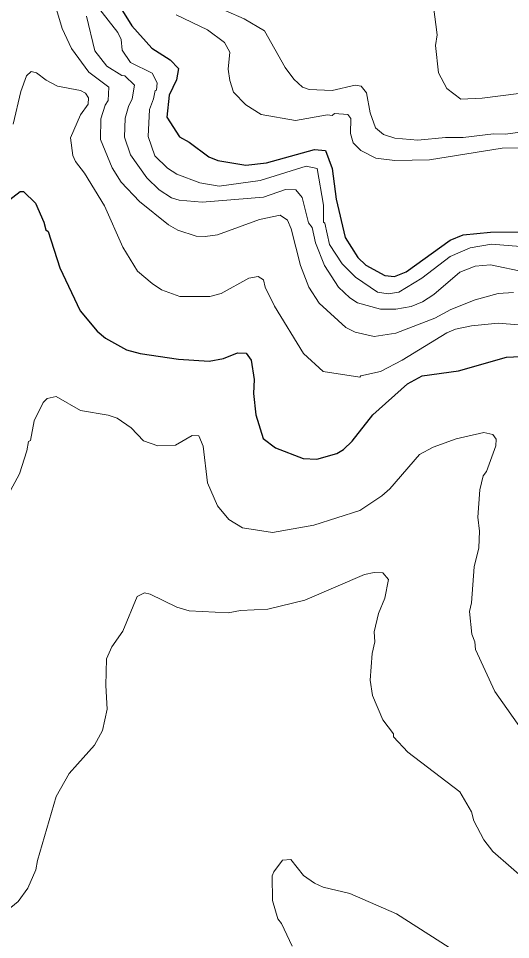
# Model space of a CAD drawing. Extents: x 265.7 to 292.1, y 7676.2 to 7704.2.
# Drawn here: x 273.072 to 274.098, y 7678.172 to 7680.095 of the extents above; entities that cross this region are included whole.
import ezdxf

# ---------------------------------------------------------------- set-up
doc = ezdxf.new("R2010")
doc.units = 0
doc.header["$LTSCALE"] = 0.032
doc.layers.add('1', color=7, linetype='Continuous', lineweight=25)
doc.layers.add('2', color=7, linetype='Continuous', lineweight=13)

msp = doc.modelspace()

# ---------------------------------------------------------------- linework, layer by layer
at = {"layer": '1'}
for points in [[(273.2819, 7680.1214), (273.3083, 7680.0791), (273.3498, 7680.0328), (273.3881, 7680.0081), (273.4056, 7679.9905), (273.4016, 7679.9666), (273.3865, 7679.9347), (273.3817, 7679.8884), (273.408, 7679.8477), (273.428, 7679.8365), (273.4687, 7679.8062), (273.4878, 7679.7982), (273.5461, 7679.7886), (273.5892, 7679.7934), (273.6897, 7679.8214), (273.7121, 7679.819), (273.7264, 7679.7815), (273.7344, 7679.7176), (273.7535, 7679.6378), (273.7799, 7679.5955), (273.7966, 7679.5796), (273.8365, 7679.558), (273.8565, 7679.5564)], [(273.045, 7679.7096), (273.0753, 7679.7336), (273.0825, 7679.7336), (273.1072, 7679.7089), (273.1247, 7679.6698), (273.1287, 7679.6538), (273.1335, 7679.6498), (273.1583, 7679.574), (273.2005, 7679.4846), (273.2357, 7679.4423), (273.2532, 7679.4272), (273.2971, 7679.4032), (273.3258, 7679.3952), (273.4056, 7679.3833), (273.4695, 7679.3793), (273.4998, 7679.3849), (273.5285, 7679.3968), (273.5469, 7679.396), (273.5572, 7679.3817), (273.5636, 7679.341), (273.562, 7679.3123), (273.5668, 7679.2676), (273.582, 7679.2181), (273.6083, 7679.1989), (273.6658, 7679.1766), (273.6945, 7679.175), (273.736, 7679.187), (273.7496, 7679.195), (273.7679, 7679.2125), (273.811, 7679.2676), (273.8836, 7679.3322), (273.9139, 7679.349), (273.9897, 7679.3593), (274.0903, 7679.3881), (274.119, 7679.3889)], [(273.8565, 7679.5564), (273.8804, 7679.566), (273.9722, 7679.6322), (273.9993, 7679.6434), (274.0568, 7679.649), (274.1721, 7679.65)]]:
    msp.add_lwpolyline(points, dxfattribs=at)
at = {"layer": '2'}
for points in [[(273.4663, 7680.127), (273.5429, 7680.0935)], [(274.1158, 7679.9379), (274.0392, 7679.9283), (273.9945, 7679.9259), (273.9658, 7679.9482), (273.9482, 7679.981), (273.9419, 7680.0384), (273.9451, 7680.0608), (273.9379, 7680.1198)], [(273.1511, 7680.1134), (273.1631, 7680.0735), (273.1822, 7680.032), (273.2189, 7679.9826), (273.2604, 7679.9514), (273.2588, 7679.9235), (273.2524, 7679.9139), (273.2436, 7679.8852), (273.2428, 7679.8421), (273.2676, 7679.7831), (273.2859, 7679.7528), (273.3242, 7679.7128), (273.3849, 7679.6642), (273.404, 7679.653), (273.4423, 7679.6402), (273.4615, 7679.6394), (273.487, 7679.6434), (273.5748, 7679.6753), (273.6179, 7679.6841), (273.6331, 7679.6737), (273.641, 7679.6554), (273.6602, 7679.5788), (273.6777, 7679.5341), (273.6993, 7679.5006), (273.7551, 7679.4495), (273.7743, 7679.4399), (273.8142, 7679.4312), (273.8589, 7679.4376), (273.9403, 7679.4695), (273.9738, 7679.487), (274.0249, 7679.5078), (274.0727, 7679.5205), (274.1047, 7679.5229)], [(273.2389, 7680.1166), (273.2788, 7680.0655), (273.2859, 7680.0504), (273.2883, 7680.0288), (273.3059, 7680.0025), (273.3506, 7679.9802), (273.3609, 7679.9602), (273.3601, 7679.945), (273.357, 7679.9443), (273.3538, 7679.9267), (273.345, 7679.9044), (273.3426, 7679.8485), (273.3562, 7679.8078), (273.3825, 7679.7823), (273.4024, 7679.7695), (273.4503, 7679.7519), (273.4902, 7679.7448), (273.5764, 7679.7567), (273.6722, 7679.7863), (273.6953, 7679.7815), (273.7081, 7679.7049), (273.7081, 7679.6698), (273.7113, 7679.6674), (273.7208, 7679.6227), (273.7472, 7679.5828)], [(274.1844, 7679.8254), (274.0807, 7679.8238), (273.9291, 7679.7998), (273.8573, 7679.7982), (273.8174, 7679.803), (273.7863, 7679.819), (273.7703, 7679.8349), (273.7647, 7679.8549), (273.7655, 7679.886), (273.7591, 7679.894), (273.7312, 7679.8964), (273.7264, 7679.8924), (273.7168, 7679.8932), (273.6498, 7679.882), (273.578, 7679.894), (273.5461, 7679.9147), (273.5205, 7679.9411), (273.5126, 7679.965), (273.5094, 7679.9889), (273.5126, 7680.0241), (273.5014, 7680.0448), (273.4663, 7680.0711), (273.4009, 7680.1023)], [(273.2939, 7679.9746), (273.2875, 7679.9754), (273.2564, 7679.9953), (273.2309, 7680.0273), (273.2141, 7680.0991)], [(273.5429, 7680.0935), (273.5852, 7680.0687), (273.6283, 7679.9921), (273.6466, 7679.9682), (273.6642, 7679.9514), (273.6785, 7679.9466), (273.7264, 7679.9443)], [(273.0609, 7679.874), (273.0769, 7679.9419), (273.0888, 7679.9746), (273.0984, 7679.9842), (273.1096, 7679.981), (273.1295, 7679.9658), (273.1535, 7679.953), (273.2014, 7679.9443), (273.2117, 7679.9387), (273.2181, 7679.9291), (273.2173, 7679.9155), (273.2014, 7679.8932), (273.1806, 7679.8453), (273.1854, 7679.8086), (273.191, 7679.7958), (273.2093, 7679.7719), (273.2516, 7679.7033), (273.2899, 7679.6171), (273.3203, 7679.5676), (273.3506, 7679.5413), (273.3705, 7679.5285), (273.4088, 7679.5142), (273.4711, 7679.5142), (273.495, 7679.5205), (273.5525, 7679.5525), (273.5716, 7679.5564), (273.5828, 7679.5493), (273.5868, 7679.5341), (273.6059, 7679.4942), (273.6666, 7679.3953), (273.7073, 7679.3578), (273.7839, 7679.3458), (273.7863, 7679.349), (273.827, 7679.3578), (273.8724, 7679.3817), (273.9658, 7679.4384), (273.9834, 7679.4463), (274.0169, 7679.4535), (274.0727, 7679.4591), (274.1573, 7679.4519)], [(273.3059, 7679.8102), (273.2931, 7679.8469), (273.2947, 7679.8868), (273.3011, 7679.9107), (273.3091, 7679.9267), (273.3139, 7679.9554), (273.2939, 7679.9746)], [(273.7264, 7679.9443), (273.7743, 7679.9554), (273.7871, 7679.953), (273.7982, 7679.9395), (273.8054, 7679.898), (273.8166, 7679.8661), (273.8333, 7679.8525), (273.8573, 7679.8445), (273.9052, 7679.8405), (273.9626, 7679.8461), (273.9993, 7679.8461), (274.0632, 7679.8541), (274.0871, 7679.8533), (274.1446, 7679.8605)], [(274.1294, 7679.5652), (274.0568, 7679.5804), (274.0249, 7679.578), (273.9929, 7679.5652), (273.9387, 7679.5189), (273.9147, 7679.503), (273.8908, 7679.4934), (273.8589, 7679.4878), (273.827, 7679.4878), (273.7791, 7679.5014), (273.7631, 7679.5118), (273.7392, 7679.5341), (273.7105, 7679.5788), (273.6913, 7679.6267), (273.6849, 7679.6586), (273.6769, 7679.6682), (273.6634, 7679.7208), (273.6506, 7679.7368), (273.6291, 7679.7376), (273.5828, 7679.7216), (273.4551, 7679.7112), (273.4072, 7679.7152), (273.3913, 7679.72), (273.3657, 7679.7368), (273.3394, 7679.7623), (273.3059, 7679.8102)], [(273.9722, 7679.5979), (274.0145, 7679.6163), (274.0584, 7679.6235), (274.1972, 7679.6123)], [(273.7472, 7679.5828), (273.7751, 7679.5549), (273.8206, 7679.5237), (273.8429, 7679.5197), (273.8653, 7679.5237), (273.9131, 7679.5525), (273.9722, 7679.5979)], [(273.0928, 7679.2117), (273.0968, 7679.2141), (273.1048, 7679.2548), (273.1232, 7679.2931), (273.1319, 7679.3019), (273.1503, 7679.3059), (273.2014, 7679.2764), (273.2588, 7679.2668), (273.278, 7679.2604), (273.3067, 7679.2405), (273.333, 7679.2133), (273.3625, 7679.2029), (273.3993, 7679.2045), (273.4344, 7679.2245), (273.4479, 7679.2237), (273.4575, 7679.2022), (273.4663, 7679.1256), (273.487, 7679.0777), (273.511, 7679.0489), (273.5389, 7679.0314), (273.6019, 7679.0218), (273.6881, 7679.037), (273.7839, 7679.0681), (273.8302, 7679.0984), (273.8469, 7679.1128), (273.9084, 7679.1846), (273.9371, 7679.1998), (273.985, 7679.2173), (274.0424, 7679.2309), (274.0616, 7679.2261), (274.0687, 7679.2165), (274.0679, 7679.2029), (274.048, 7679.1495), (274.0416, 7679.1399), (274.0344, 7679.1112), (274.0304, 7679.0537), (274.0336, 7679.025), (274.032, 7678.9899), (274.0225, 7678.95), (274.0169, 7678.875), (274.0129, 7678.8574), (274.0177, 7678.8096), (274.0241, 7678.7936), (274.0256, 7678.7776), (274.0655, 7678.6899), (274.1286, 7678.6005)], [(272.9707, 7679.0067), (272.9755, 7679.0186), (273.0194, 7679.0585), (273.0505, 7679.1008), (273.0737, 7679.1447), (273.0896, 7679.1926), (273.0928, 7679.2117)], [(273.195, 7678.5382), (273.2308, 7678.5782), (273.2468, 7678.6085), (273.2572, 7678.6532), (273.254, 7678.7026), (273.2556, 7678.7585), (273.2668, 7678.7832), (273.2899, 7678.8159), (273.3195, 7678.8886), (273.3346, 7678.8957), (273.3466, 7678.8933), (273.4024, 7678.8662), (273.428, 7678.8582), (273.5094, 7678.8542), (273.5349, 7678.859), (273.5924, 7678.8622), (273.669, 7678.8806), (273.7934, 7678.934), (273.8142, 7678.9388), (273.8318, 7678.938), (273.8437, 7678.9237), (273.8365, 7678.8846), (273.823, 7678.8527), (273.8142, 7678.8143), (273.815, 7678.7936), (273.8094, 7678.7697), (273.8054, 7678.7138), (273.8102, 7678.6819), (273.8317, 7678.6308), (273.8541, 7678.6021), (273.8541, 7678.5957), (273.8844, 7678.5638), (273.9929, 7678.4808), (274.0169, 7678.4393), (274.0217, 7678.4202), (274.0424, 7678.3803), (274.0616, 7678.3563), (274.1382, 7678.2893)], [(272.2358, 7678.5063), (272.2438, 7678.5159), (272.2646, 7678.5199), (272.2829, 7678.5151), (272.389, 7678.4624), (272.4928, 7678.4162), (272.5406, 7678.3874), (272.5997, 7678.3388), (272.6476, 7678.306), (272.6859, 7678.2741), (272.705, 7678.263), (272.8016, 7678.2223), (272.8487, 7678.2191), (272.9444, 7678.2294), (273.0306, 7678.2262), (273.0482, 7678.2334), (273.0713, 7678.2518), (273.0912, 7678.2797), (273.108, 7678.318), (273.1112, 7678.3372), (273.1503, 7678.4712), (273.1774, 7678.5191), (273.195, 7678.5382)], [(273.6426, 7678.1584), (273.6203, 7678.2063), (273.6131, 7678.2159), (273.6019, 7678.2542), (273.6011, 7678.3052), (273.6043, 7678.314), (273.6227, 7678.338), (273.6402, 7678.3396), (273.6666, 7678.306), (273.6897, 7678.2901), (273.7073, 7678.2821), (273.7631, 7678.2685), (273.8605, 7678.2262), (273.9706, 7678.156)]]:
    msp.add_lwpolyline(points, dxfattribs=at)

doc.saveas('drawing.dxf')
